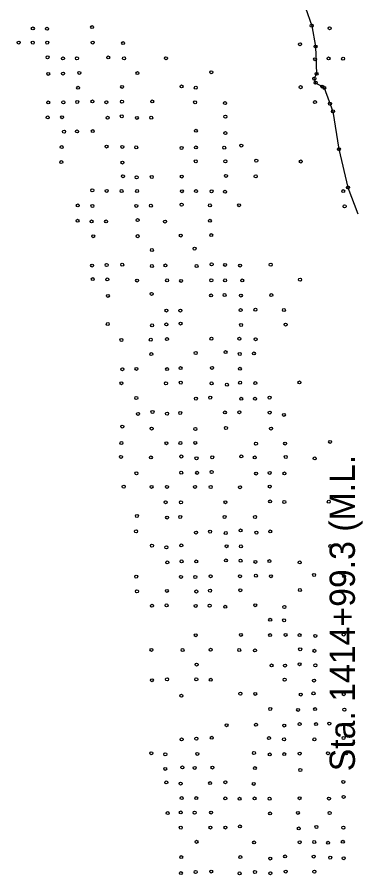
# Model space of a CAD drawing. Extents: x 20503438 to 20508873, y 7964251 to 7984667.
# Drawn here: x 20506254 to 20506477, y 7974148 to 7974718 of the extents above; entities that cross this region are included whole.
import ezdxf

# ---------------------------------------------------------------- set-up
doc = ezdxf.new("R2010")
doc.units = 0
for name, color, linetype in [('SurDrainageArrowUp', 7, 'Continuous'), ('SurSurveyPoints', 7, 'Continuous'), ('SurTxtDrainage', 7, 'Continuous')]:
    doc.layers.add(name, color=color, linetype=linetype)

msp = doc.modelspace()

# ---------------------------------------------------------------- linework, layer by layer
at = {"layer": 'SurDrainageArrowUp'}
msp.add_lwpolyline([(20506445.47, 7974724.2), (20506449.66, 7974712.24), (20506452.21, 7974698.39), (20506452.9, 7974680.23), (20506451.39, 7974677.04), (20506452.28, 7974674.35), (20506456.72, 7974671.79), (20506458.01, 7974670.91), (20506463.8, 7974655.27), (20506467.73, 7974630.2), (20506473.78, 7974604.66), (20506480.36, 7974587.19)], dxfattribs=at)
at = {"layer": 'SurSurveyPoints'}
for centre in [(20506264.37, 7974710.38), (20506273.79, 7974710.2), (20506303.75, 7974711.27), (20506449.66, 7974712.24), (20506461.59, 7974710.56), (20506254.96, 7974701.04), (20506264.34, 7974700.97), (20506273.9, 7974700.98), (20506304.15, 7974701.01), (20506324.35, 7974700.67), (20506441.92, 7974699.9), (20506452.21, 7974698.39), (20506274.13, 7974691.23), (20506284.39, 7974690.47), (20506293.69, 7974690.57), (20506314.48, 7974691.1), (20506324.98, 7974690.5), (20506352.82, 7974690.59), (20506460.85, 7974690.48), (20506470.54, 7974690.3), (20506451.9, 7974689.94), (20506274.57, 7974680.17), (20506284.45, 7974680.38), (20506295.26, 7974680.86), (20506333.88, 7974680.69), (20506382.94, 7974681.31), (20506452.9, 7974680.23), (20506451.39, 7974677.04), (20506452.28, 7974674.35), (20506294.43, 7974670.95), (20506323.67, 7974671.52), (20506363.19, 7974671.83), (20506372.61, 7974670.99), (20506442.33, 7974671.36), (20506456.72, 7974671.79), (20506458.01, 7974670.91), (20506304, 7974661.85), (20506323.6, 7974661.7), (20506343.7, 7974661.89), (20506274.62, 7974661.18), (20506284.65, 7974661.24), (20506293.88, 7974661.5), (20506313.24, 7974661.38), (20506372.22, 7974661.31), (20506392.06, 7974660.78), (20506451.84, 7974661.42), (20506461.82, 7974660.41), (20506274.23, 7974651.24), (20506283.8, 7974651.4), (20506314.09, 7974651.03), (20506323.49, 7974651.99), (20506333.53, 7974650.95), (20506343.03, 7974651.07), (20506392.28, 7974651.71), (20506463.8, 7974655.27), (20506285.1, 7974641.8), (20506293.75, 7974641.91), (20506304.18, 7974642.16), (20506372.69, 7974642.35), (20506392.28, 7974640.81), (20506283.54, 7974631.49), (20506313.38, 7974631.84), (20506323.81, 7974631.63), (20506333.06, 7974631.34), (20506363.16, 7974630.93), (20506372.71, 7974631.26), (20506391.54, 7974631.13), (20506402.88, 7974632.53), (20506467.73, 7974630.2), (20506372.62, 7974622.07), (20506392.28, 7974622.06), (20506412.84, 7974622.51), (20506442.4, 7974621.93), (20506283.27, 7974621.5), (20506323.91, 7974621.2), (20506324.25, 7974612.17), (20506333.34, 7974611.44), (20506343.39, 7974611.66), (20506363.32, 7974611.89), (20506392.69, 7974612.35), (20506412.46, 7974612.05), (20506473.78, 7974604.66), (20506303.89, 7974602.76), (20506313.43, 7974602.39), (20506323.34, 7974602.3), (20506333.65, 7974602.31), (20506363.43, 7974602.18), (20506372.79, 7974602.27), (20506383.1, 7974602.1), (20506392.07, 7974601.77), (20506470.58, 7974602.25), (20506363.26, 7974593.24), (20506294.24, 7974592.72), (20506303.98, 7974592.38), (20506333.13, 7974592.41), (20506342.84, 7974592.55), (20506381.99, 7974592.78), (20506401.41, 7974592.85), (20506471.55, 7974592.1), (20506294.06, 7974582.5), (20506303.38, 7974582.08), (20506313.08, 7974582.08), (20506334.01, 7974582.96), (20506352.23, 7974581.98), (20506382, 7974582.51), (20506304.48, 7974572.25), (20506334.03, 7974572.28), (20506362.69, 7974572.7), (20506382.92, 7974572.99), (20506343.49, 7974563.06), (20506371.8, 7974563.98), (20506323.75, 7974553.33), (20506383.16, 7974553.53), (20506392.13, 7974553.21), (20506422.4, 7974553.33), (20506303.75, 7974552.76), (20506313.42, 7974553.11), (20506343.45, 7974552.43), (20506352.48, 7974552.79), (20506373.18, 7974552.44), (20506402.08, 7974552.76), (20506304.22, 7974543.74), (20506313.83, 7974543.49), (20506333.67, 7974542.78), (20506353.62, 7974542.88), (20506362.91, 7974542.53), (20506382.97, 7974542.94), (20506392.11, 7974542.89), (20506403.48, 7974542.84), (20506441.89, 7974543.35), (20506314.23, 7974532.54), (20506343.31, 7974533.9), (20506382.82, 7974532.86), (20506391.78, 7974533.16), (20506402.59, 7974532.76), (20506422.8, 7974533.11), (20506353.18, 7974522.83), (20506362.39, 7974522.83), (20506402.43, 7974523.11), (20506412.29, 7974523.37), (20506431.16, 7974523.17), (20506314.15, 7974513.85), (20506353.1, 7974513.58), (20506362.54, 7974514.2), (20506402.73, 7974513.25), (20506432.33, 7974513.54), (20506343.61, 7974512.96), (20506323.24, 7974503.25), (20506342.76, 7974503.42), (20506353.49, 7974503.83), (20506383.08, 7974504.09), (20506401.62, 7974504.03), (20506412.42, 7974503.77), (20506343.07, 7974493.88), (20506372.59, 7974494.62), (20506392.42, 7974495.15), (20506401.87, 7974493.94), (20506411.22, 7974494.32), (20506323.84, 7974483.84), (20506333.19, 7974484), (20506353.59, 7974483.87), (20506362.5, 7974484.53), (20506383.42, 7974484.7), (20506401.94, 7974484.11), (20506323.24, 7974474.47), (20506352.84, 7974474.44), (20506362.65, 7974474.87), (20506383.15, 7974474.41), (20506393.32, 7974473.52), (20506402.11, 7974474.84), (20506412.2, 7974474.59), (20506441.53, 7974474.99), (20506333.14, 7974464.65), (20506372.69, 7974464.25), (20506382.21, 7974464.9), (20506402.86, 7974464.12), (20506412.01, 7974464.13), (20506421.64, 7974464.91), (20506334.29, 7974454.12), (20506343.88, 7974455.37), (20506353.54, 7974454.27), (20506362.32, 7974454.73), (20506391.98, 7974455.05), (20506401.59, 7974455.23), (20506421.75, 7974455), (20506431.21, 7974453.44), (20506323.83, 7974445.68), (20506343.32, 7974444.38), (20506372.38, 7974444.05), (20506392.7, 7974444.74), (20506422.65, 7974444.33), (20506323.25, 7974434.72), (20506353.15, 7974434.62), (20506362.42, 7974434.73), (20506372.28, 7974434.8), (20506412.62, 7974434.27), (20506431.97, 7974434.37), (20506461.87, 7974435.5), (20506322.92, 7974425.51), (20506342.81, 7974425.14), (20506363.03, 7974425.77), (20506373.12, 7974424.59), (20506383.58, 7974425.25), (20506402.9, 7974425.8), (20506411.86, 7974425.17), (20506432.47, 7974425.44), (20506451.65, 7974424.5), (20506333.19, 7974414.61), (20506362.97, 7974414.99), (20506373.5, 7974414.91), (20506383.17, 7974415.48), (20506412.73, 7974414.44), (20506421.75, 7974414.85), (20506431.55, 7974414.53), (20506324.75, 7974405.73), (20506343.23, 7974405.56), (20506353.5, 7974405.57), (20506372.14, 7974405.59), (20506382.54, 7974405.51), (20506402.06, 7974405.37), (20506421.83, 7974405.8), (20506352.62, 7974395.4), (20506362.8, 7974395.3), (20506392.37, 7974395.37), (20506422.01, 7974395.85), (20506431.45, 7974395.49), (20506461.01, 7974395.71), (20506333.5, 7974386.23), (20506353.6, 7974385.17), (20506362.3, 7974385.56), (20506391.78, 7974385.58), (20506412, 7974385.55), (20506402.39, 7974376.58), (20506332.95, 7974376.04), (20506372.82, 7974375.18), (20506382.16, 7974375.82), (20506392.55, 7974374.88), (20506412.94, 7974375.13), (20506422.08, 7974375.94), (20506343.54, 7974366.5), (20506353.08, 7974365.39), (20506363, 7974366.61), (20506393.06, 7974366.11), (20506402.63, 7974366.03), (20506461.97, 7974366.21), (20506353.71, 7974355.32), (20506363.17, 7974356.02), (20506372.95, 7974355.97), (20506392.62, 7974356.68), (20506402.39, 7974356.47), (20506412.29, 7974355.71), (20506421.61, 7974356.23), (20506441.67, 7974355.33), (20506333.06, 7974345.89), (20506362.8, 7974345.69), (20506372.34, 7974345.67), (20506382.49, 7974346.18), (20506402, 7974346.16), (20506412.6, 7974346.49), (20506422.54, 7974346.14), (20506451.24, 7974346.99), (20506471.19, 7974346.22), (20506382.13, 7974336.59), (20506402.24, 7974336.83), (20506441.79, 7974336.97), (20506333.57, 7974336.12), (20506353.47, 7974336.38), (20506373.04, 7974336), (20506343.53, 7974326.5), (20506353.25, 7974326.79), (20506372.6, 7974326.45), (20506381.85, 7974326.58), (20506392.22, 7974325.83), (20506412.14, 7974326.89), (20506431.51, 7974325.71), (20506422.07, 7974317.21), (20506431.36, 7974316.83), (20506372.63, 7974306.91), (20506402.64, 7974307.15), (20506422.03, 7974306.98), (20506432.31, 7974307.14), (20506441.61, 7974307), (20506452.04, 7974306.51), (20506470.91, 7974307.36), (20506343.19, 7974297.19), (20506363.82, 7974297.07), (20506382.5, 7974297.22), (20506401.53, 7974297.09), (20506411.98, 7974296.79), (20506442, 7974297.57), (20506451.47, 7974296.55), (20506373.22, 7974287.42), (20506422.98, 7974286.82), (20506431.93, 7974286.74), (20506441.58, 7974287.66), (20506452.12, 7974286.93), (20506343.47, 7974277.01), (20506353.53, 7974277.61), (20506372.99, 7974277.59), (20506382.63, 7974277.27), (20506431.67, 7974277.37), (20506451.2, 7974276.8), (20506402.28, 7974268.07), (20506450.86, 7974268.25), (20506363.08, 7974266.65), (20506412.12, 7974267.92), (20506442.38, 7974267.49), (20506471, 7974267.67), (20506422.11, 7974257.89), (20506440.63, 7974257.26), (20506451.9, 7974257.78), (20506471.35, 7974257.4), (20506393.07, 7974247.1), (20506412.65, 7974247.4), (20506431.42, 7974246.85), (20506441.65, 7974247.79), (20506452.57, 7974247.79), (20506461.35, 7974248.2), (20506363.26, 7974237.61), (20506373.05, 7974238.15), (20506383.3, 7974238.76), (20506421.25, 7974238.48), (20506431.28, 7974237.68), (20506451.49, 7974237.69), (20506470.85, 7974238.61), (20506343.07, 7974228.48), (20506411.31, 7974228.6), (20506441.71, 7974228.27), (20506460.48, 7974228.44), (20506472.35, 7974228.29), (20506352.38, 7974227.73), (20506373.66, 7974228), (20506421.82, 7974227.65), (20506431.42, 7974227.88), (20506352.34, 7974218.03), (20506363.73, 7974219), (20506371.91, 7974218.7), (20506383.73, 7974218.92), (20506411.92, 7974218.59), (20506442.08, 7974217.31), (20506353.06, 7974209.04), (20506362.56, 7974208.27), (20506382.19, 7974208.57), (20506392.31, 7974209.19), (20506411.15, 7974208.05), (20506470.66, 7974209.41), (20506363.27, 7974198.62), (20506372.92, 7974198.61), (20506392.27, 7974198.37), (20506401.73, 7974198.18), (20506411.72, 7974198.41), (20506421.65, 7974198.22), (20506441.59, 7974198.53), (20506461.14, 7974198.35), (20506470.88, 7974199.4), (20506353.97, 7974188.66), (20506362.66, 7974189.07), (20506371.9, 7974188.92), (20506382.8, 7974189), (20506422.02, 7974188.45), (20506440.49, 7974188.78), (20506461.56, 7974188.73), (20506362.68, 7974178.99), (20506382.38, 7974179.02), (20506392.32, 7974179.02), (20506401.93, 7974179.79), (20506441.06, 7974178.46), (20506452.81, 7974179.42), (20506470.71, 7974178.94), (20506373.16, 7974169.54), (20506411.37, 7974169.16), (20506441.71, 7974169.27), (20506451.35, 7974169.41), (20506460.56, 7974168.92), (20506470.35, 7974169.56), (20506431.97, 7974159.82), (20506451, 7974159.73), (20506362.95, 7974159.41), (20506402.22, 7974159.39), (20506422.12, 7974158.44), (20506461.97, 7974159.02), (20506470.92, 7974158.65), (20506362.74, 7974148.77), (20506372.55, 7974149.45), (20506382.89, 7974149.77), (20506401.72, 7974148.59), (20506411.95, 7974149.5), (20506422.22, 7974148.68), (20506432.4, 7974149.79), (20506451.43, 7974149.72)]:
    msp.add_circle(centre, 1, dxfattribs=at)

# ---------------------------------------------------------------- texts
at = {"layer": 'SurTxtDrainage'}
msp.add_text('Sta. 1414+99.3 (M.L.', height=16.8, rotation=90, dxfattribs=at).set_placement((20506478.38, 7974216.49))

doc.saveas('drawing.dxf')
